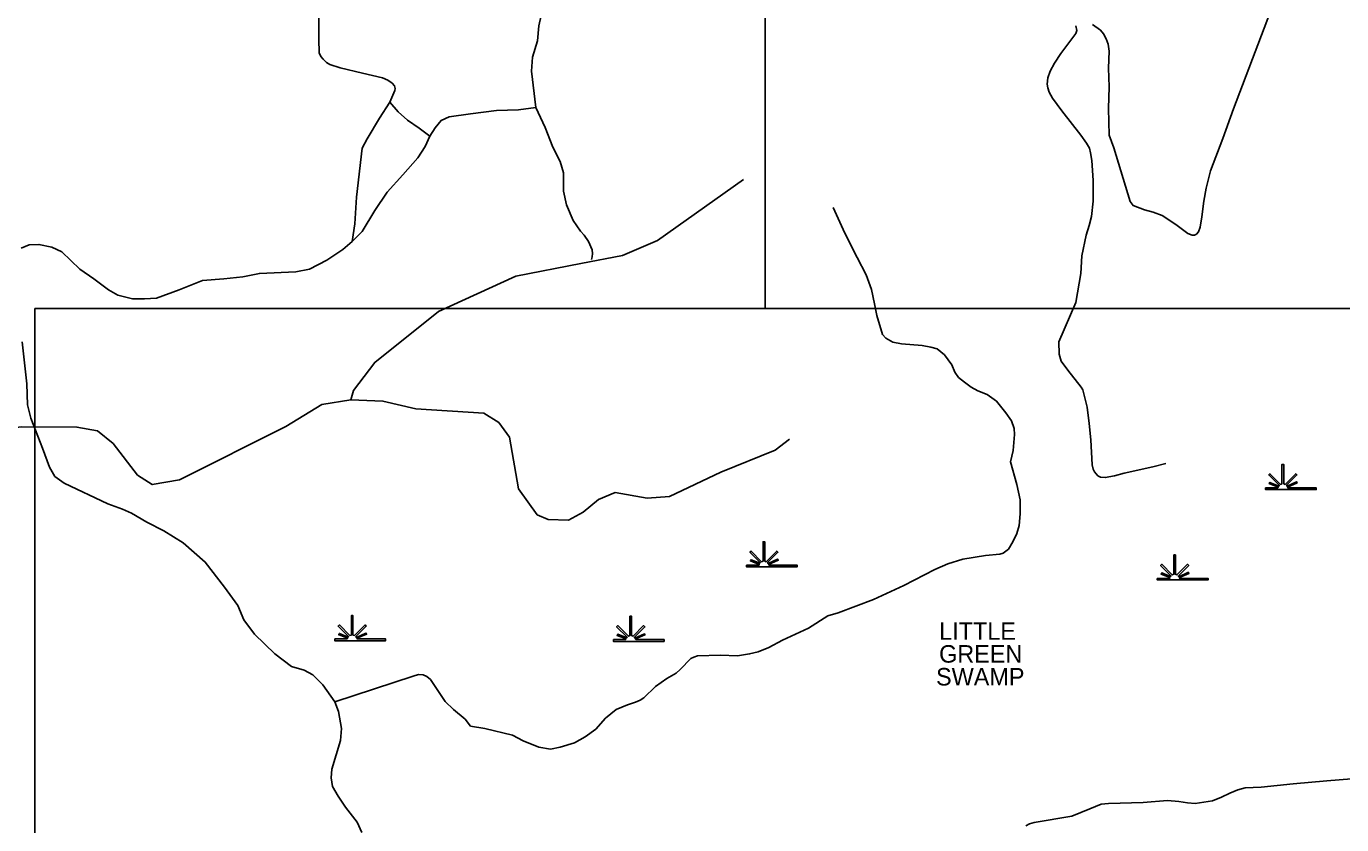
# Model space of a CAD drawing. Extents: x 2104537 to 2336408, y 34176 to 229611.
# Drawn here: x 2259920 to 2271195, y 161022 to 167870 of the extents above; entities that cross this region are included whole.
import ezdxf

# ---------------------------------------------------------------- set-up
doc = ezdxf.new("R2010")
doc.units = 0
for name, color, linetype in [('Exist Hydrographic Misc Water Feature', 7, 'Continuous'), ('Exist Hydrographic Swamp CELL', 7, 'Continuous'), ('Exist Hydrographic Swamp Label', 7, 'Continuous'), ('Exist Road Non-System Type 51', 7, 'Continuous'), ('Map Preparation Inset Cut Line', 7, 'Continuous')]:
    doc.layers.add(name, color=color, linetype=linetype)

msp = doc.modelspace()

# ---------------------------------------------------------------- linework, layer by layer
at = {"layer": 'Exist Hydrographic Misc Water Feature'}
for points in [[(2264673, 165835), (2265031, 165904), (2265330, 166032), (2266066, 166556)], [(2262701, 164666), (2262725, 164745), (2262907, 164987), (2263453, 165423), (2264117, 165728), (2264673, 165835)], [(2258939, 164247), (2259180, 164348), (2259879, 164436), (2260354, 164433), (2260529, 164400), (2260663, 164293), (2260874, 164020), (2260999, 163939), (2261232, 163980), (2262145, 164438), (2262452, 164625), (2262701, 164666)], [(2264692, 163703), (2264567, 163633), (2264392, 163640), (2264300, 163681), (2264140, 163904), (2264062, 164345), (2263969, 164471), (2263843, 164552), (2263260, 164590), (2262976, 164655), (2262701, 164666)], [(2264692, 163703), (2264825, 163812), (2264967, 163871), (2265242, 163823), (2265434, 163836), (2265873, 164047), (2266338, 164235), (2266462, 164328)]]:
    msp.add_lwpolyline(points, dxfattribs=at)
at = {"layer": 'Exist Hydrographic Swamp CELL'}
for points in [[(2270542, 163911), (2270647, 163911), (2270651, 163918), (2270574, 163948), (2270580, 163958), (2270656, 163927), (2270659, 163933), (2270570, 164022), (2270580, 164032), (2270671, 163941), (2270683, 163946), (2270683, 164112), (2270698, 164112), (2270698, 163946), (2270710, 163941), (2270801, 164032), (2270811, 164022), (2270722, 163933), (2270726, 163925), (2270808, 163963), (2270813, 163953), (2270731, 163917), (2270734, 163911), (2270977, 163911), (2270977, 163897), (2270542, 163897)], [(2266093, 163248), (2266199, 163248), (2266203, 163255), (2266126, 163285), (2266132, 163295), (2266207, 163264), (2266211, 163270), (2266122, 163359), (2266132, 163369), (2266223, 163278), (2266235, 163283), (2266235, 163449), (2266250, 163449), (2266250, 163283), (2266262, 163278), (2266353, 163369), (2266363, 163359), (2266274, 163270), (2266278, 163262), (2266360, 163300), (2266365, 163290), (2266283, 163254), (2266286, 163248), (2266528, 163248), (2266528, 163234), (2266093, 163234)], [(2269614, 163135), (2269719, 163135), (2269723, 163142), (2269647, 163172), (2269652, 163182), (2269728, 163151), (2269731, 163157), (2269642, 163246), (2269652, 163256), (2269743, 163165), (2269756, 163170), (2269756, 163336), (2269770, 163336), (2269770, 163170), (2269783, 163165), (2269873, 163256), (2269884, 163246), (2269795, 163157), (2269799, 163149), (2269881, 163187), (2269885, 163177), (2269804, 163141), (2269807, 163135), (2270049, 163135), (2270049, 163121), (2269614, 163121)], [(2262564, 162615), (2262669, 162615), (2262673, 162622), (2262597, 162652), (2262603, 162662), (2262678, 162631), (2262681, 162636), (2262592, 162725), (2262603, 162736), (2262693, 162645), (2262706, 162649), (2262706, 162816), (2262720, 162816), (2262720, 162649), (2262733, 162645), (2262824, 162736), (2262834, 162725), (2262745, 162636), (2262749, 162629), (2262831, 162666), (2262836, 162656), (2262754, 162621), (2262757, 162615), (2262999, 162615), (2262999, 162600), (2262564, 162600)], [(2264952, 162609), (2265057, 162609), (2265061, 162616), (2264984, 162646), (2264990, 162656), (2265066, 162625), (2265069, 162630), (2264980, 162719), (2264990, 162730), (2265081, 162639), (2265094, 162644), (2265094, 162810), (2265108, 162810), (2265108, 162644), (2265121, 162639), (2265211, 162730), (2265222, 162719), (2265133, 162630), (2265137, 162623), (2265218, 162660), (2265223, 162650), (2265141, 162615), (2265145, 162609), (2265387, 162609), (2265387, 162594), (2264952, 162594)]]:
    msp.add_lwpolyline(points, close=True, dxfattribs=at)
at = {"layer": 'Exist Road Non-System Type 51'}
for points in [[(2264288, 167175), (2264250, 167484), (2264258, 167606), (2264301, 167747), (2264313, 167875), (2264332, 167963), (2264391, 168076), (2264451, 168213), (2264507, 168358), (2264594, 168528), (2264649, 168615), (2264694, 168682), (2264743, 168776), (2264811, 168947), (2264828, 169017), (2264837, 169094), (2264839, 169176), (2264810, 169307), (2264761, 169466)], [(2269059, 167887), (2269126, 167837), (2269152, 167805), (2269177, 167764), (2269194, 167716), (2269201, 167658), (2269196, 167510), (2269201, 167350), (2269197, 167164), (2269201, 166936), (2269241, 166827), (2269382, 166367), (2269407, 166332), (2269504, 166297), (2269578, 166275), (2269657, 166246), (2269772, 166171), (2269829, 166126), (2269876, 166093), (2269912, 166079), (2269934, 166080), (2269950, 166088), (2269966, 166107), (2269981, 166147), (2269997, 166237), (2270013, 166371), (2270032, 166482), (2270069, 166631), (2270176, 166907), (2270267, 167163), (2270640, 168142)], [(2263035, 167220), (2263080, 167320), (2263082, 167337), (2263076, 167359), (2263057, 167382), (2263020, 167409), (2262973, 167429), (2262802, 167468), (2262611, 167515), (2262521, 167544), (2262492, 167561), (2262463, 167588), (2262443, 167611), (2262430, 167643), (2262427, 167761), (2262428, 167983)], [(2269686, 164119), (2269577, 164092), (2269331, 164038), (2269246, 164014), (2269168, 163999), (2269126, 164002), (2269104, 164015), (2269075, 164049), (2269065, 164072), (2269056, 164108), (2269044, 164322), (2269031, 164462), (2269013, 164602), (2268976, 164751), (2268963, 164775), (2268846, 164920), (2268791, 164999), (2268772, 165057), (2268769, 165165), (2268917, 165502), (2268960, 165749), (2268966, 165901), (2269004, 166080), (2269030, 166162), (2269049, 166239), (2269064, 166369), (2269065, 166547), (2269053, 166719), (2269042, 166785), (2269033, 166824), (2269007, 166868), (2268959, 166937), (2268797, 167146), (2268717, 167255), (2268688, 167304), (2268675, 167342), (2268669, 167373), (2268676, 167428), (2268695, 167486), (2268733, 167555), (2268786, 167638), (2268916, 167808), (2268924, 167835), (2268917, 167875)], [(2263035, 167220), (2262947, 167081), (2262841, 166906), (2262800, 166824), (2262751, 166405), (2262735, 166175), (2262713, 166025)], [(2263378, 166928), (2263286, 166997), (2263187, 167066), (2263108, 167137), (2263035, 167220)], [(2263378, 166928), (2263424, 166999), (2263475, 167061), (2263545, 167094), (2263726, 167120), (2263950, 167147), (2264138, 167155), (2264288, 167175)], [(2264288, 167175), (2264368, 167002), (2264432, 166833), (2264495, 166711), (2264524, 166612), (2264524, 166456), (2264551, 166338), (2264607, 166205), (2264670, 166114), (2264701, 166078), (2264738, 166025), (2264769, 165954), (2264774, 165922), (2264771, 165894), (2264765, 165869)], [(2262713, 166025), (2262800, 166110), (2262906, 166289), (2263012, 166448), (2263146, 166596), (2263275, 166743), (2263339, 166840), (2263378, 166928)], [(2263726, 161867), (2263850, 161848), (2264087, 161791), (2264178, 161740), (2264312, 161686), (2264413, 161671), (2264496, 161688), (2264620, 161723), (2264709, 161775), (2264801, 161841), (2264885, 161935), (2264976, 162009), (2265073, 162051), (2265141, 162072), (2265181, 162091), (2265212, 162111), (2265314, 162207), (2265411, 162277), (2265490, 162323), (2265524, 162353), (2265616, 162447), (2265641, 162460), (2265673, 162470), (2265871, 162476), (2266015, 162469), (2266119, 162487), (2266193, 162504), (2266284, 162542), (2266401, 162604), (2266625, 162707), (2266791, 162812), (2266878, 162840), (2267182, 162954), (2267442, 163073), (2267707, 163210), (2267818, 163260), (2267948, 163299), (2268143, 163330), (2268265, 163343), (2268293, 163351), (2268338, 163386), (2268375, 163449), (2268409, 163521), (2268430, 163588), (2268440, 163688), (2268440, 163808), (2268411, 163940), (2268357, 164133), (2268378, 164231), (2268389, 164368), (2268388, 164419), (2268365, 164485), (2268317, 164556), (2268237, 164654), (2268156, 164711), (2268076, 164743), (2268019, 164775), (2267962, 164817), (2267911, 164858), (2267879, 164904), (2267853, 164965), (2267789, 165052), (2267726, 165103), (2267674, 165118), (2267598, 165132), (2267422, 165147), (2267347, 165162), (2267287, 165194), (2267260, 165226), (2267211, 165389), (2267189, 165490), (2267165, 165614), (2267118, 165737), (2267041, 165886), (2266937, 166096), (2266835, 166316)], [(2259875, 165968), (2259944, 165995), (2260028, 165999), (2260140, 165976), (2260224, 165935), (2260378, 165787), (2260499, 165705), (2260624, 165610), (2260703, 165563), (2260831, 165533), (2260933, 165532), (2261037, 165539), (2261230, 165609), (2261431, 165690), (2261613, 165704), (2261775, 165720), (2261918, 165751), (2262230, 165765), (2262346, 165786), (2262495, 165864), (2262632, 165956), (2262713, 166025)], [(2262564, 162075), (2262461, 162221), (2262375, 162307), (2262302, 162346), (2262192, 162379), (2262051, 162487), (2261877, 162655), (2261785, 162778), (2261732, 162901), (2261618, 163058), (2261454, 163274), (2261265, 163440), (2261100, 163542), (2260952, 163616), (2260822, 163693), (2260744, 163727), (2260620, 163774), (2260244, 163950), (2260163, 164009), (2260118, 164090), (2260060, 164252), (2259959, 164508), (2259930, 164622), (2259924, 164804), (2259885, 165163)], [(2263726, 161867), (2263681, 161928), (2263582, 162009), (2263510, 162078), (2263383, 162267), (2263353, 162294), (2263321, 162308), (2263282, 162309), (2263235, 162297), (2262564, 162075)], [(2262564, 162075), (2262595, 161992), (2262621, 161846), (2262613, 161745), (2262539, 161499), (2262533, 161425), (2262544, 161349), (2262593, 161266), (2262656, 161172), (2262756, 161044), (2262797, 160956)], [(2271457, 161430), (2271067, 161399), (2270780, 161373), (2270504, 161344), (2270366, 161337), (2270304, 161322), (2270235, 161293), (2270164, 161257), (2270088, 161226), (2269939, 161205), (2269873, 161209), (2269800, 161220), (2269702, 161228), (2269492, 161212), (2269195, 161204), (2269133, 161199), (2269036, 161157), (2268881, 161096), (2268560, 161040), (2268518, 161029), (2268486, 161013)]]:
    msp.add_lwpolyline(points, dxfattribs=at)
at = {"layer": 'Map Preparation Inset Cut Line'}
for points in [[(2266254, 165449), (2309677, 165449), (2309677, 209697), (2266254, 209697)], [(2308594, 165449), (2259993, 165449), (2259993, 139141), (2308594, 139141)]]:
    msp.add_lwpolyline(points, close=True, dxfattribs=at)

# ---------------------------------------------------------------- texts
at = {"layer": 'Exist Hydrographic Swamp Label'}
for s, p in [('LITTLE', (2267745, 162608)), ('GREEN', (2267744, 162412)), ('SWAMP', (2267718, 162216))]:
    msp.add_text(s, height=150, dxfattribs=at).set_placement(p)

doc.saveas('drawing.dxf')
